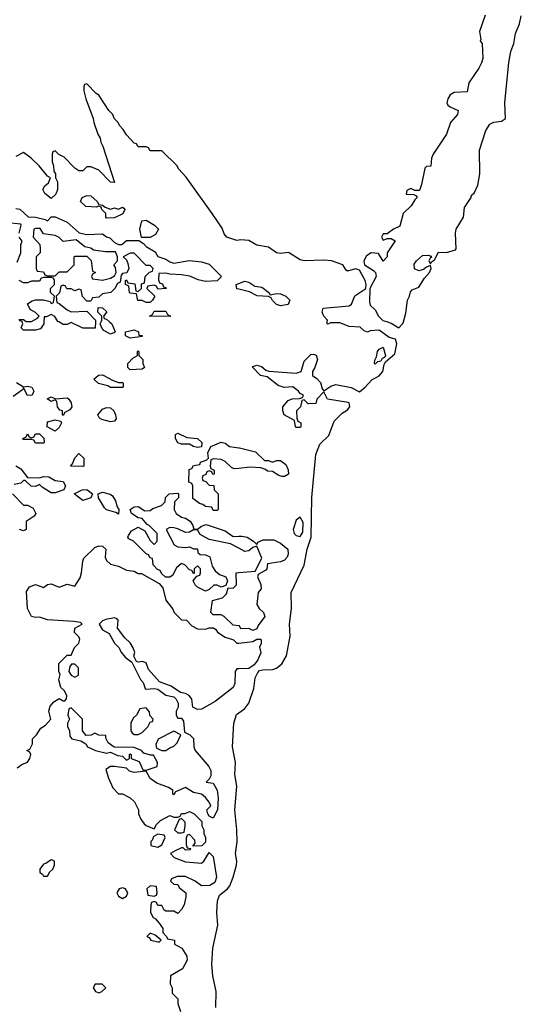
# Model space of a CAD drawing. Header units: inches. Extents: x 2601682 to 2755810, y 449311 to 584050.
# Tile 395 of 505: x 2728890 to 2731430, y 506546 to 511530. Entities that reach past the tile are written whole.
import ezdxf

# ---------------------------------------------------------------- set-up
doc = ezdxf.new("R2010")
doc.units = ezdxf.units.IN
doc.header["$MEASUREMENT"] = 0
for name, color, linetype in [('C7520', 7, 'Continuous'), ('C7521', 7, 'Continuous'), ('C7530', 7, 'Continuous'), ('C7531', 7, 'Continuous')]:
    doc.layers.add(name, color=color, linetype=linetype)

msp = doc.modelspace()

# ---------------------------------------------------------------- linework, layer by layer
at = {"layer": 'C7520', "color": 2, "elevation": 2}
for points in [[(2729012.6, 510000), (2729012, 509990), (2728995.3, 509964.7), (2728970, 509958), (2728910, 509958), (2728898, 509970), (2728906, 509990), (2728902.7, 510000)], [(2729273.5, 510000), (2729272, 509968), (2729210, 509968), (2729150, 509998), (2729130, 509988), (2729110, 509988), (2729088.7, 510000)], [(2729345.2, 510000), (2729356, 509990), (2729374, 509950), (2729370, 509946), (2729350, 509938), (2729316.4, 509956.4), (2729307.3, 509967.3), (2729298, 509990), (2729302, 510000)], [(2728874.4, 509694.4), (2728910, 509672), (2728930, 509676), (2728950.7, 509670.7), (2728962, 509650), (2728954, 509630), (2728930, 509628.7), (2728910, 509666), (2728903.6, 509656.4), (2728856.9, 509623.1)], [(2730000, 509258.9), (2729976.4, 509256.4), (2729963.1, 509263.1), (2729930, 509294), (2729910, 509304), (2729872, 509308), (2729858, 509302), (2729854, 509270), (2729858, 509258), (2729874, 509250), (2729874, 509230), (2729867.3, 509227.3), (2729862, 509242), (2729850, 509246), (2729838, 509242), (2729832.7, 509227.3), (2729818, 509222), (2729814, 509210), (2729818, 509198), (2729832.7, 509192.7), (2729850, 509174), (2729872.7, 509172.7), (2729874, 509150), (2729894, 509130), (2729894, 509050), (2729890, 509046), (2729870, 509046), (2729862, 509062), (2729830, 509066), (2729816.4, 509076.4), (2729800.4, 509080.4), (2729767.3, 509107.3), (2729766, 509170), (2729762, 509182), (2729746, 509190), (2729747.3, 509252.7), (2729762, 509258), (2729770, 509274), (2729802, 509278), (2729806, 509290), (2729838, 509302), (2729846, 509310), (2729843.1, 509336.9), (2729858, 509370), (2729910, 509392), (2729930, 509386), (2729952, 509370), (2730000, 509363.8)], [(2728870, 509271.3), (2728895.9, 509255.9), (2728930, 509212), (2728990, 509211.3), (2729010, 509218), (2729036.9, 509216.9), (2729070, 509198), (2729110, 509192), (2729122, 509170), (2729114, 509150), (2729070, 509135.3), (2729050, 509135.3), (2729040.2, 509140.2), (2729003.1, 509163.1), (2728990, 509178), (2728970, 509168), (2728948.4, 509168.4), (2728918, 509198), (2728910, 509198), (2728896, 509184), (2728862, 509178)], [(2728854, 509130), (2728910, 509072), (2728930, 509072), (2728958, 509058), (2728972, 509030), (2728963.6, 509016.4), (2728922, 508990), (2728922, 508950), (2728910, 508942), (2728888.7, 508950)], [(2730000, 508854.7), (2729957.2, 508877.2), (2729850, 508899), (2729804.1, 508924.1), (2729790, 508948), (2729770, 508948.7), (2729750, 508936), (2729730, 508935.1), (2729690, 508953.2), (2729670, 508957.2), (2729650, 508959), (2729632, 508950), (2729671.6, 508871.6), (2729690, 508862), (2729730, 508858), (2729750, 508862), (2729770, 508852), (2729790, 508852), (2729792.7, 508832.7), (2729803.6, 508823.6), (2729830, 508822), (2729852, 508812), (2729863.6, 508763.6), (2729879.6, 508739.6), (2729902, 508722), (2729934, 508710), (2729942, 508690), (2729934, 508666), (2729910, 508658), (2729890, 508668), (2729872.7, 508667.3), (2729850, 508646), (2729830, 508638), (2729790, 508658), (2729778, 508670), (2729768.9, 508688.9), (2729786, 508714), (2729802, 508718), (2729806, 508730), (2729806, 508750), (2729790, 508766), (2729774, 508750), (2729774, 508726), (2729770, 508726), (2729762, 508742), (2729750, 508746), (2729726, 508770), (2729710, 508778), (2729684.7, 508755.3), (2729663.6, 508716.4), (2729650, 508708.7), (2729628.4, 508708.4), (2729607.3, 508727.3), (2729602, 508742), (2729587.3, 508747.3), (2729566, 508770), (2729562, 508802), (2729550, 508806), (2729542, 508822), (2729530, 508826), (2729466, 508890), (2729443.1, 508903.1), (2729438, 508910), (2729440.4, 508919.6), (2729456.4, 508943.6), (2729490, 508962), (2729523.6, 508943.6), (2729550, 508894), (2729570, 508874), (2729586, 508890), (2729586, 508930), (2729546, 508970), (2729535.3, 508975.3), (2729510, 509006), (2729490, 509008), (2729455.3, 509030), (2729449.3, 509050.7), (2729470, 509064.7), (2729490, 509066), (2729523.6, 509043.6), (2729550, 509046), (2729564, 509056), (2729608.4, 509071.6), (2729626, 509090), (2729628.7, 509111.3), (2729646, 509130), (2729690, 509134), (2729694, 509130), (2729694, 509110), (2729674, 509090), (2729672, 509050), (2729682, 509030), (2729710, 509011.3), (2729730, 509007.7), (2729752.5, 508992.5), (2729767.3, 508970), (2729772, 508952), (2729790, 508951.3), (2729810, 508966.8), (2729834.8, 508974.8), (2729930, 508942.8), (2729970, 508914.8), (2730000, 508915.1)], [(2728876.4, 507743.6), (2728900.2, 507759.8), (2728930, 507772), (2728942, 507790), (2728946, 507810), (2728942, 507822), (2728926, 507830), (2728942, 507838), (2728955.3, 507864.7), (2728955.3, 507890), (2728975.3, 507910), (2728996.4, 507943.6), (2729020.4, 507959.6), (2729048, 507990), (2729038, 508030), (2729044.7, 508055.3), (2729063.1, 508076.9), (2729090, 508094), (2729110, 508082), (2729118, 508082), (2729127.3, 508092.7), (2729128, 508110), (2729114.6, 508134.6), (2729098, 508150), (2729089, 508189), (2729095.3, 508215.3), (2729088.9, 508231.1), (2729088.9, 508271.1), (2729130, 508314), (2729150, 508314), (2729167.3, 508352.7), (2729190, 508374), (2729194.6, 508394.6), (2729190, 508406), (2729168, 508428), (2729168.7, 508450), (2729206, 508470), (2729198, 508478), (2729164, 508484), (2729030, 508492.7), (2728990, 508505.2), (2728970, 508504), (2728949.3, 508509.3), (2728929.4, 508549.4), (2728924.2, 508635.8), (2728940.1, 508659.9), (2728970, 508670.4), (2729010, 508656), (2729030, 508670.8), (2729050, 508674.8), (2729090, 508658), (2729130, 508672), (2729170, 508662), (2729195.5, 508704.5), (2729202.7, 508730), (2729209.2, 508790), (2729215.3, 508804.7), (2729270, 508858.8), (2729290, 508867.3), (2729310, 508866), (2729326, 508850), (2729322.8, 508810), (2729330, 508792), (2729350, 508774.8), (2729390, 508764), (2729430, 508744), (2729470, 508738), (2729490, 508727.3), (2729506.4, 508726.4), (2729596.9, 508676.9), (2729614.8, 508654.8), (2729630, 508592), (2729666, 508546), (2729672, 508530), (2729710, 508492), (2729734, 508490), (2729762, 508462), (2729790, 508446.8), (2729830, 508444.7), (2729850, 508452), (2729871.6, 508451.6), (2729883.6, 508443.6), (2729892, 508430), (2729930, 508404.7), (2729971.6, 508391.6), (2729990, 508374), (2730000, 508375)], [(2730000, 508462.3), (2729970, 508466), (2729926, 508510), (2729910, 508518), (2729870, 508518), (2729858, 508530), (2729866, 508590), (2729916.4, 508603.6), (2729936.4, 508623.6), (2729946, 508654), (2729970, 508652), (2729988, 508670), (2729986, 508730), (2730000, 508731.2)], [(2730000, 508244.3), (2729990, 508244), (2729980.7, 508230), (2729979.3, 508170), (2729970.3, 508149.7), (2729880.3, 508079.7), (2729810, 508039.3), (2729790, 508039), (2729766, 508050), (2729762, 508090), (2729748, 508110), (2729730, 508119), (2729704, 508124), (2729656.6, 508156.6), (2729598, 508178), (2729541.5, 508241.5), (2729530, 508275.3), (2729510, 508282), (2729490, 508278), (2729482, 508282), (2729468.4, 508308.4), (2729472.7, 508327.3), (2729465.2, 508350), (2729450, 508375.3), (2729422, 508402), (2729386, 508450), (2729388, 508490), (2729379, 508499), (2729370, 508502), (2729326, 508494), (2729310, 508488), (2729292, 508470), (2729310, 508442), (2729343.6, 508423.6), (2729370, 508374), (2729394, 508350), (2729402, 508330), (2729423.5, 508303.5), (2729458, 508278), (2729502, 508190), (2729515.3, 508175.3), (2729525.4, 508145.4), (2729530, 508142), (2729570, 508144.7), (2729590, 508141), (2729630, 508111.3), (2729670, 508102), (2729682, 508090), (2729692, 508070), (2729692, 508050), (2729682, 508030), (2729682, 508010), (2729690, 507994), (2729710, 507994), (2729719.8, 507979.8), (2729723.6, 507923.6), (2729752, 507910), (2729770, 507892), (2729771, 507850), (2729778, 507830), (2729847.3, 507750), (2729857.3, 507730), (2729857.3, 507702.7), (2729850, 507686), (2729834, 507670), (2729870, 507664.7), (2729890.5, 507630), (2729894, 507590), (2729890.7, 507530), (2729868.7, 507488.7), (2729850, 507498), (2729842, 507510), (2729838, 507530), (2729858, 507550), (2729848.7, 507570), (2729830, 507593.2), (2729810, 507609.2), (2729770, 507618), (2729730, 507644), (2729678, 507622), (2729670, 507606), (2729666, 507610), (2729666, 507630), (2729643.1, 507643.1), (2729584.7, 507664.7), (2729550, 507688.7), (2729530, 507726), (2729470, 507719), (2729446, 507726), (2729430, 507742), (2729370, 507749), (2729350, 507749), (2729325.4, 507734.6), (2729338.8, 507690), (2729362, 507642), (2729390, 507612), (2729410, 507612), (2729450, 507592), (2729471.1, 507571.1), (2729492, 507530), (2729492, 507510), (2729503.6, 507483.6), (2729519.6, 507459.6), (2729530, 507452), (2729570, 507434), (2729583.1, 507456.9), (2729603.1, 507476.9), (2729650, 507502), (2729670, 507494), (2729690, 507494), (2729702, 507498), (2729710, 507512), (2729727.3, 507512.7), (2729750, 507522), (2729774, 507510), (2729811.3, 507471.3), (2729812, 507450), (2729822, 507430), (2729822, 507410), (2729831.3, 507390), (2729830, 507366), (2729811.6, 507348.4), (2729766, 507346), (2729778, 507362), (2729776.4, 507376.4), (2729750, 507406), (2729738, 507402), (2729732.7, 507387.3), (2729732.7, 507352.7), (2729738, 507338), (2729754, 507334), (2729752.7, 507327.3), (2729730, 507326), (2729718, 507338), (2729710, 507338), (2729676.9, 507323.1), (2729654, 507310), (2729672, 507290), (2729730, 507267.3), (2729810, 507261), (2729822, 507270), (2729850, 507314), (2729870, 507294), (2729886.7, 507190), (2729877.3, 507162.7), (2729853.4, 507146.6), (2729810, 507145.2), (2729779, 507170), (2729730, 507192.3), (2729687.5, 507192.5), (2729658, 507182), (2729654, 507170), (2729670, 507154), (2729690, 507152), (2729698, 507138), (2729731.3, 507110), (2729731.3, 507090), (2729722, 507050), (2729710, 507026), (2729690, 507006), (2729670, 507018), (2729630, 507018), (2729622, 507022), (2729610, 507046), (2729590, 507046), (2729582, 507062), (2729570, 507066), (2729558, 507062), (2729554, 507050), (2729552, 507010), (2729565.4, 506985.4), (2729578, 506978), (2729602, 506950), (2729614, 506930), (2729614, 506910), (2729634, 506890), (2729638, 506878), (2729674, 506870), (2729674, 506850), (2729710.7, 506830.7), (2729736.3, 506790), (2729737.1, 506770), (2729714, 506726), (2729654, 506690), (2729652, 506650), (2729662, 506630), (2729662, 506602), (2729690, 506574), (2729691.3, 506550), (2729704.7, 506510)], [(2729883.6, 506530), (2729884.2, 506610), (2729867.3, 506690), (2729862.9, 506750), (2729867.8, 506830), (2729892.9, 506947.1), (2729888, 507010), (2729890.9, 507070), (2729901.2, 507098.8), (2729942.9, 507130), (2729953.9, 507146.1), (2729971.5, 507190), (2729987.6, 507250), (2729989.6, 507270), (2729982.9, 507310), (2729991.2, 507368.8), (2729989.7, 507430), (2729978.9, 507530), (2729989.6, 507650), (2729979.7, 507710), (2729983, 507770), (2729967.3, 507850), (2729973.6, 507970), (2729987, 508013), (2730000, 508022.3)]]:
    msp.add_lwpolyline(points, dxfattribs=at)
for points in [[(2729450, 509918), (2729426, 509930), (2729426, 509950), (2729470, 509961), (2729492, 509950), (2729494, 509934), (2729510, 509932), (2729510, 509926)], [(2729450, 509758), (2729438, 509770), (2729438, 509790), (2729463.1, 509816.9), (2729486, 509830), (2729486, 509850), (2729490, 509854), (2729494, 509850), (2729494, 509830), (2729514, 509810), (2729514, 509790), (2729522, 509770), (2729510, 509762)], [(2729390, 509694), (2729410, 509694), (2729414, 509690), (2729414, 509670), (2729410, 509668), (2729350, 509668), (2729336.4, 509676.4), (2729288.7, 509688.7), (2729266, 509710), (2729288.7, 509731.3), (2729310, 509732), (2729363.6, 509703.6)], [(2729071.6, 509611.6), (2729130, 509616), (2729138, 509610), (2729151.3, 509590), (2729154.8, 509570), (2729144, 509556), (2729118, 509542), (2729110, 509526), (2729106, 509530), (2729106, 509550), (2729094, 509554), (2729082, 509570), (2729078, 509598), (2729070, 509606), (2729050, 509598), (2729028.9, 509611.1), (2729050, 509622)], [(2729350, 509494), (2729305.6, 509505.6), (2729294, 509514), (2729286, 509530), (2729310, 509558.8), (2729330, 509567.3), (2729350, 509566), (2729366, 509550), (2729374.8, 509530), (2729378, 509510), (2729370, 509498)], [(2729070, 509448), (2729028.7, 509468.7), (2729030, 509494), (2729070, 509504.7), (2729098, 509498), (2729102, 509490), (2729090, 509466)], [(2728970, 509386), (2728962, 509402), (2728950, 509406), (2728910, 509406), (2728906, 509410), (2728922, 509418), (2728930, 509434), (2728938, 509418), (2728950, 509414), (2728962, 509418), (2728970, 509434), (2728990, 509434), (2729011.6, 509411.6), (2729014, 509390), (2729010, 509386)], [(2729790, 509364), (2729769.3, 509369.3), (2729750, 509382), (2729710, 509382), (2729690, 509389), (2729679, 509410), (2729678, 509430), (2729690, 509438), (2729736, 509416), (2729790, 509411), (2729811.3, 509390), (2729810, 509368)], [(2729210, 509268), (2729148, 509270), (2729158, 509282), (2729168.4, 509311.6), (2729190, 509334), (2729214, 509310), (2729214, 509270)], [(2729210, 509097.2), (2729166, 509130), (2729206, 509150), (2729230, 509151.3), (2729258, 509130), (2729250, 509109.2)], [(2729390, 509028), (2729376.4, 509036.4), (2729330, 509049.3), (2729318.7, 509058.7), (2729289, 509110), (2729288, 509130), (2729310, 509138.8), (2729348.2, 509128.2), (2729359.9, 509119.9), (2729375.5, 509095.5), (2729383.5, 509063.5), (2729391.3, 509050)], [(2729170, 508268), (2729152.7, 508267.3), (2729143.6, 508256.4), (2729138, 508230), (2729150, 508212), (2729170, 508202), (2729187.3, 508212.7), (2729188, 508250)], [(2729150, 508046), (2729138, 508042), (2729134, 508010), (2729142, 507990), (2729132, 507970), (2729132.7, 507952.7), (2729142, 507930), (2729143.6, 507903.6), (2729154, 507890), (2729199.6, 507879.6), (2729224.7, 507864.7), (2729234, 507850), (2729274, 507830), (2729330, 507818), (2729350, 507822), (2729386, 507806), (2729410, 507802), (2729430, 507782), (2729446, 507790), (2729446, 507810), (2729450, 507814), (2729454, 507810), (2729454, 507790), (2729495.3, 507775.3), (2729512.7, 507732.7), (2729530, 507732), (2729570, 507744.7), (2729586, 507750), (2729588, 507770), (2729567.3, 507807.3), (2729552.7, 507807.3), (2729518, 507818), (2729506, 507830), (2729470, 507846), (2729368, 507848), (2729338, 507870), (2729326, 507894), (2729326, 507906), (2729290, 507908), (2729270, 507918), (2729251.6, 507908.4), (2729227.3, 507907.3), (2729208, 507930), (2729208, 507990)], [(2729530, 508046), (2729498, 508042), (2729482, 508010), (2729464.7, 507995.3), (2729452, 507970), (2729452, 507930), (2729459.6, 507919.6), (2729470, 507912), (2729490, 507912), (2729510, 507922), (2729538, 507950), (2729550, 507974), (2729562, 507978), (2729566, 507990), (2729548.4, 508008.4), (2729547.3, 508027.3)], [(2729670, 507928), (2729591.6, 507888.4), (2729579.6, 507860.4), (2729582, 507842), (2729610, 507831.3), (2729630, 507831.3), (2729650, 507844.7), (2729670, 507852), (2729688, 507870), (2729706, 507910)], [(2729710, 507486), (2729698, 507482), (2729674, 507430), (2729690, 507414), (2729710, 507414), (2729722, 507418), (2729728, 507450), (2729727.3, 507467.3)], [(2729590, 507408), (2729566, 507394), (2729562, 507378), (2729554, 507370), (2729554, 507350), (2729590, 507342), (2729610, 507354), (2729626, 507390), (2729622, 507402)], [(2729050, 507278), (2729022, 507258), (2729010, 507255.3), (2728992, 507230), (2728992.7, 507212.7), (2729004.7, 507204.7), (2729010, 507194), (2729030, 507194), (2729043.1, 507216.9), (2729058, 507230), (2729066, 507250), (2729066, 507270), (2729056.4, 507276.4)], [(2729410, 507135.3), (2729394, 507130), (2729382, 507110), (2729390, 507094), (2729410, 507082), (2729430, 507094), (2729438, 507110), (2729426, 507130)], [(2729550, 507146), (2729534, 507130), (2729538, 507098), (2729570, 507094), (2729582, 507098), (2729586, 507110), (2729582, 507142)], [(2729550, 506906), (2729534, 506890), (2729544.7, 506884.7), (2729554, 506870), (2729590, 506862), (2729598, 506862), (2729606, 506870), (2729576.4, 506896.4)], [(2729307.3, 506647.3), (2729272.7, 506647.3), (2729262, 506630), (2729274, 506610), (2729290, 506604.7), (2729306, 506610), (2729326, 506630)]]:
    msp.add_lwpolyline(points, close=True, dxfattribs=at)
at = {"layer": 'C7521', "color": 2, "elevation": 2}
for points in [[(2730000, 510414.6), (2729990, 510413.2), (2729938, 510430), (2729925.6, 510445.6), (2729914.8, 510474.8), (2729864, 510550), (2729732.5, 510732.5), (2729694.6, 510774.6), (2729688, 510790), (2729610, 510866), (2729550, 510866), (2729542, 510882), (2729530, 510886), (2729490, 510886), (2729482, 510902), (2729470, 510906), (2729430, 510948), (2729414.6, 510974.6), (2729394.6, 510994.6), (2729388.7, 511010), (2729368.7, 511030), (2729362, 511050), (2729342, 511070), (2729290, 511148), (2729276.4, 511156.4), (2729230, 511206), (2729218, 511202), (2729214, 511190), (2729214, 511170), (2729224.7, 511130), (2729262, 511030), (2729264.7, 511010), (2729286, 510950), (2729298, 510930), (2729301, 510910), (2729311.3, 510890), (2729370, 510706), (2729350, 510708), (2729290, 510768), (2729250, 510786), (2729230, 510786), (2729210, 510766), (2729190, 510766), (2729170, 510778), (2729114.6, 510834.6), (2729088, 510848), (2729070, 510866), (2729058, 510862), (2729054, 510850), (2729054, 510810), (2729062, 510790), (2729063.6, 510763.6), (2729072, 510750), (2729072, 510730), (2729082, 510710), (2729082, 510670), (2729072.7, 510647.3), (2729050, 510626), (2729018, 510650), (2729008, 510670), (2729018, 510690), (2729035.3, 510704.7), (2729046, 510730), (2729030, 510738), (2728988.7, 510790), (2728948, 510830), (2728910, 510858), (2728870, 510838)], [(2728870, 510574), (2728890, 510572), (2728932.7, 510532.7), (2728970, 510531.3), (2729018.8, 510518.8), (2729030, 510512), (2729050, 510532), (2729070, 510532), (2729130, 510504.7), (2729190.9, 510450.9), (2729230, 510442.8), (2729310, 510446), (2729330, 510431.3), (2729346, 510426), (2729370, 510402), (2729390, 510392), (2729407.3, 510392.7), (2729430, 510412), (2729492.7, 510412.7), (2729516.9, 510396.9), (2729530, 510382), (2729575.3, 510355.3), (2729590, 510332), (2729630, 510318), (2729650, 510304.7), (2729670, 510298), (2729750, 510311.3), (2729810, 510304.7), (2729850, 510292), (2729912, 510230), (2729890, 510208.7), (2729830, 510205.2), (2729793.6, 510213.6), (2729752, 510232), (2729710, 510239.3), (2729650, 510242), (2729630, 510248), (2729594, 510246), (2729592.7, 510212.7), (2729598, 510198), (2729612.7, 510192.7), (2729618, 510178), (2729630, 510174), (2729630.9, 510169.1), (2729590, 510166), (2729582, 510182), (2729570, 510186), (2729538, 510182), (2729534, 510170), (2729574, 510130), (2729562, 510110), (2729550, 510098), (2729530, 510098), (2729510, 510108), (2729488.4, 510108.4), (2729482, 510142), (2729450, 510146), (2729446, 510150), (2729442, 510182), (2729426, 510190), (2729426, 510210), (2729430, 510214), (2729438, 510198), (2729472.7, 510192.7), (2729478, 510158), (2729490, 510154), (2729506, 510170), (2729507.3, 510192.7), (2729522, 510198), (2729526, 510230), (2729547.3, 510252.7), (2729562, 510258), (2729566, 510270), (2729550, 510286), (2729530, 510286), (2729470, 510348), (2729450, 510348), (2729414, 510330), (2729430, 510314), (2729436.9, 510296.9), (2729442, 510270), (2729431.6, 510248.4), (2729410, 510246), (2729403.6, 510236.4), (2729398, 510202), (2729384.7, 510195.3), (2729372, 510170), (2729351, 510149), (2729310, 510142), (2729290, 510126), (2729258, 510122), (2729250, 510106), (2729230, 510106), (2729208.4, 510128.4), (2729202, 510162), (2729190, 510166), (2729170, 510158), (2729150, 510168), (2729128.4, 510168.4), (2729122, 510182), (2729110, 510186), (2729098, 510182), (2729091.6, 510148.4), (2729074, 510130), (2729078, 510098), (2729090, 510094), (2729130, 510062), (2729150, 510052), (2729230, 510054), (2729274, 510010), (2729273.5, 510000)], [(2728888, 510450), (2728898, 510490), (2728895.3, 510495.3), (2728830, 510502)], [(2728876.4, 510303.6), (2728895.3, 510350), (2728895.3, 510390), (2728902, 510410), (2728888, 510430)], [(2728902.7, 510000), (2728902, 510002), (2728890, 510006), (2728887.3, 510012.7), (2728910, 510012), (2728922, 510002), (2728950, 510002), (2728980.4, 510019.6), (2728988, 510030), (2728970, 510048), (2728943.1, 510063.1), (2728928.7, 510091.3), (2728953.6, 510106.4), (2728971.6, 510111.6), (2729010, 510112), (2729043.6, 510103.6), (2729050, 510094), (2729062, 510098), (2729066, 510130), (2729046, 510150), (2729046, 510170), (2729066, 510190), (2729066, 510210), (2729062, 510222), (2729050, 510226), (2729010, 510226), (2728998, 510222), (2728990, 510206), (2728950, 510206), (2728930, 510198), (2728910, 510198), (2728888, 510210)], [(2730000, 510165.7), (2729990, 510168), (2729986, 510190), (2730000, 510195.1)], [(2729302, 510000), (2729306, 510010), (2729306, 510030), (2729286, 510050), (2729287.3, 510072.7), (2729310, 510072), (2729331, 510051), (2729314, 510030), (2729318, 510018), (2729330, 510014), (2729345.2, 510000)], [(2729088.7, 510000), (2729083.1, 510003.1), (2729068.4, 510028.4), (2729050, 510038), (2729026, 510026), (2729014, 510026), (2729012.6, 510000)]]:
    msp.add_lwpolyline(points, dxfattribs=at)
for points in [[(2729350, 510572), (2729370, 510578), (2729390, 510572), (2729410, 510582), (2729416.9, 510576.9), (2729422, 510570), (2729412.7, 510547.3), (2729370, 510528), (2729330, 510526), (2729326, 510530), (2729326, 510550), (2729306, 510570), (2729302, 510582), (2729290, 510586), (2729278, 510582), (2729224.7, 510584.7), (2729198, 510610), (2729206, 510630), (2729230, 510641), (2729250, 510638), (2729282, 510610), (2729290, 510594), (2729310, 510592), (2729322, 510582)], [(2729507.3, 510427.3), (2729498, 510470), (2729508.4, 510511.6), (2729530, 510516), (2729572, 510490), (2729592, 510470), (2729576.9, 510443.1), (2729550, 510428)], [(2728970, 510474), (2728962, 510470), (2728958, 510430), (2728991.6, 510391.6), (2728994, 510370), (2728994, 510350), (2728974, 510330), (2728974, 510270), (2728978, 510258), (2729010, 510254), (2729018, 510238), (2729030, 510234), (2729070, 510234), (2729090, 510254), (2729130, 510254), (2729166, 510290), (2729166, 510330), (2729170, 510334), (2729230, 510334), (2729251.6, 510311.6), (2729258, 510258), (2729274, 510250), (2729258, 510242), (2729254, 510230), (2729258, 510218), (2729310, 510212), (2729350, 510222), (2729370, 510234), (2729378, 510250), (2729375.3, 510275.3), (2729366, 510290), (2729386, 510310), (2729386, 510330), (2729375.3, 510355.3), (2729324.7, 510355.3), (2729263.1, 510363.1), (2729250, 510374), (2729220.2, 510380.2), (2729176.4, 510416.4), (2729110, 510408), (2729090, 510428), (2729070, 510438), (2729010, 510446), (2728993.6, 510473.6)], [(2729650, 510028), (2729548, 510030), (2729562, 510038), (2729570, 510054), (2729630, 510054), (2729638, 510038), (2729654, 510030)]]:
    msp.add_lwpolyline(points, close=True, dxfattribs=at)
at = {"layer": 'C7530', "color": 2, "elevation": 2}
for points in [[(2730000, 508022.3), (2730030, 508043.8), (2730050, 508070.8), (2730074.8, 508145.2), (2730081.7, 508198.3), (2730095.1, 508224.9), (2730104.8, 508235.2), (2730120.1, 508239.9), (2730170, 508241.3), (2730190, 508247.2), (2730217.4, 508270), (2730240.4, 508310), (2730259.2, 508410), (2730255.1, 508470), (2730266.3, 508550), (2730264.5, 508630), (2730330.7, 508769.3), (2730344.7, 508850), (2730365.8, 508910), (2730368.4, 509111.6), (2730388.7, 509330), (2730410, 509382), (2730455.3, 509424.7), (2730481.3, 509498.7), (2730522, 509538), (2730550, 509554.8), (2730560.9, 509570), (2730557.2, 509590), (2730553, 509593), (2730449, 509609), (2730430, 509646), (2730394, 509610), (2730390, 509588), (2730350, 509586), (2730330, 509606), (2730318, 509602), (2730312, 509570), (2730292, 509550), (2730292.7, 509512.7), (2730298, 509498), (2730314, 509490), (2730314, 509470), (2730310, 509466), (2730290, 509466), (2730286, 509470), (2730282, 509502), (2730228.7, 509530), (2730222, 509550), (2730222, 509570), (2730250, 509602), (2730270, 509611.3), (2730307.3, 509612.7), (2730322, 509618), (2730326, 509630), (2730310, 509638), (2730302, 509650), (2730272, 509672), (2730229.2, 509669.2), (2730198, 509678), (2730143.1, 509723.1), (2730108.7, 509730), (2730069, 509771), (2730070, 509774), (2730090, 509781), (2730114.4, 509774.4), (2730136, 509756), (2730150.8, 509750.8), (2730290, 509740.7), (2730315.3, 509750), (2730330, 509802), (2730364, 509836), (2730376.9, 509836.9), (2730391.3, 509831.3), (2730398, 509810), (2730384.7, 509770), (2730372, 509750), (2730372, 509730), (2730394.8, 509714.8), (2730413.4, 509693.4), (2730421.4, 509661.4), (2730430, 509651.3), (2730464.5, 509675.5), (2730490, 509683), (2730568, 509668), (2730610, 509647.3), (2730639, 509670), (2730672.1, 509707.9), (2730710, 509727.7), (2730729, 509750), (2730734.6, 509785.4), (2730742, 509798), (2730790, 509838), (2730799.3, 509890), (2730792.5, 509912.5), (2730761.2, 509921.2), (2730710, 509959.3), (2730664.5, 509955.5), (2730650, 509948.7), (2730634.6, 509954.6), (2730613.2, 509973.2), (2730557.5, 509977.5), (2730510, 509995.1), (2730463.6, 509996.4), (2730451.6, 509988.4), (2730446, 509990), (2730447, 510000)], [(2730751.8, 510000), (2730770, 509994), (2730810, 509971), (2730830, 509992), (2730832.3, 510000)], [(2730000, 509363.8), (2730003.4, 509363.4), (2730083, 509343), (2730130, 509298.8), (2730150, 509298.8), (2730170, 509291), (2730190, 509298.8), (2730210, 509298.8), (2730238, 509278), (2730250, 509251.3), (2730250.3, 509229.7), (2730230, 509218), (2730218.6, 509218.6), (2730202.5, 509222.5), (2730170, 509244), (2730145.2, 509245.2), (2730134, 509254), (2730110, 509261.2), (2730055.3, 509264.7), (2730000, 509258.9)], [(2730000, 508915.1), (2730015.2, 508915.2), (2730042, 508910), (2730074, 508890), (2730090, 508874), (2730095.3, 508884.7), (2730122, 508898), (2730176.9, 508896.9), (2730210, 508881), (2730247.7, 508850), (2730250, 508824), (2730244.4, 508810), (2730230, 508794), (2730210, 508785.2), (2730144.7, 508775.3), (2730142, 508750), (2730136.9, 508743.1), (2730098, 508722), (2730094, 508710), (2730111.6, 508671.6), (2730112, 508650), (2730098, 508630), (2730091.3, 508570), (2730102, 508550), (2730124.7, 508530), (2730130.8, 508510), (2730096.9, 508463.1), (2730090, 508446), (2730070, 508438), (2730050, 508448), (2730010, 508446), (2730002, 508462), (2730000, 508462.3)], [(2730000, 508731.2), (2730082, 508738), (2730115.3, 508804.7), (2730090, 508866), (2730070, 508858), (2730050, 508842), (2730030, 508839), (2730000, 508854.7)], [(2730000, 508375), (2730070, 508382), (2730090, 508394), (2730110, 508394), (2730112, 508390), (2730112, 508370), (2730104.7, 508355.3), (2730110, 508326), (2730096, 508290), (2730076.3, 508263.7), (2730050, 508246), (2730000, 508244.3)]]:
    msp.add_lwpolyline(points, dxfattribs=at)
at = {"layer": 'C7530', "color": 2}
for points, elevation in [([(2730690, 509786), (2730686, 509790), (2730687.3, 509807.3), (2730696.4, 509823.6), (2730702, 509850), (2730710, 509862), (2730730, 509872), (2730742, 509830), (2730738, 509822), (2730724.7, 509815.3), (2730718, 509802), (2730702, 509798)], 2), ([(2730310, 509012.7), (2730290, 508996), (2730275.3, 508950), (2730280.4, 508930), (2730290, 508919.3), (2730310, 508913.4), (2730323.3, 508936.7), (2730325.4, 508985.4)], 6)]:
    msp.add_lwpolyline(points, close=True, dxfattribs=dict(at, elevation=elevation))
at = {"layer": 'C7531', "color": 2, "elevation": 2}
for points in [[(2731247.3, 511552.7), (2731218, 511470), (2731224.7, 511430), (2731222, 511422), (2731232, 511410), (2731234, 511334), (2731227.5, 511312.5), (2731214.6, 511285.4), (2731164, 511210), (2731154.8, 511165.2), (2731090, 511161.6), (2731070, 511149.6), (2731057.4, 511130), (2731052.2, 511110), (2731058.3, 511098.3), (2731068.7, 511088.7), (2731110.5, 511070.5), (2731107.3, 511050), (2731071, 511010), (2731051.3, 510950), (2730984, 510850), (2730974, 510830), (2730970.9, 510789.1), (2730950, 510788), (2730941, 510779), (2730924.7, 510695.3), (2730914, 510666), (2730890, 510666), (2730870, 510675.3), (2730850, 510666), (2730847.1, 510647.1), (2730884.7, 510644.7), (2730898, 510638), (2730902, 510630), (2730890, 510618), (2730872.7, 510587.3), (2730831, 510550), (2730815.3, 510484.7), (2730782, 510470), (2730750, 510446), (2730730, 510446), (2730722, 510430), (2730730, 510414), (2730750, 510422), (2730770, 510422), (2730791.6, 510411.6), (2730751, 510350), (2730750.7, 510329.3), (2730730, 510308.7), (2730706.3, 510346.3), (2730670, 510349.6), (2730645.8, 510334.2), (2730633, 510310), (2730634.8, 510290), (2730680.9, 510260.9), (2730690.7, 510250), (2730694, 510230), (2730662, 510170), (2730661, 510101), (2730664.7, 510084.7), (2730690, 510062), (2730706, 510030), (2730727.9, 510007.9), (2730751.8, 510000)], [(2730832.3, 510000), (2730845.2, 510045.2), (2730853.2, 510110), (2730864, 510130), (2730868, 510152), (2730876.4, 510163.6), (2730910, 510176), (2730938.6, 510221.4), (2730964, 510250), (2730972.7, 510270), (2730970, 510286), (2730950, 510278), (2730934.8, 510265.2), (2730910, 510259), (2730889.4, 510269.4), (2730887, 510293), (2730899, 510310), (2730930, 510336), (2730958, 510338), (2730972.7, 510332.7), (2730974, 510326), (2730970, 510326), (2730962, 510310), (2730970, 510294), (2730975.3, 510304.7), (2730990, 510314), (2731010, 510354), (2731050, 510351.3), (2731095.5, 510364.5), (2731099, 510370), (2731095.6, 510450), (2731099.3, 510470), (2731136.2, 510530), (2731141.2, 510578.8), (2731175.3, 510630), (2731178, 510642), (2731190, 510652), (2731210, 510692), (2731219.3, 510750), (2731217, 510870), (2731249.2, 510970), (2731270, 511001), (2731290, 511012), (2731330, 511016), (2731348.7, 511030), (2731346, 511110), (2731365.6, 511314.4), (2731376.2, 511370), (2731391.6, 511410), (2731399.5, 511460.5), (2731420.7, 511510), (2731429.5, 511550)], [(2730447, 510000), (2730448, 510010), (2730429.1, 510029.1), (2730422, 510050), (2730426, 510070), (2730557.6, 510082.4), (2730569, 510090), (2730587.5, 510132.5), (2730642, 510170), (2730644, 510190), (2730639, 510210), (2730610, 510262), (2730590, 510268.7), (2730550, 510258), (2730542, 510262), (2730526, 510290), (2730468.9, 510308.9), (2730430, 510312.7), (2730329.6, 510309.6), (2730310, 510315.1), (2730251.6, 510351.6), (2730210, 510346.6), (2730190, 510349.4), (2730150, 510378), (2730090, 510389.2), (2730050, 510412), (2730010, 510416), (2730000, 510414.6)], [(2730000, 510195.1), (2730030, 510206), (2730050, 510201), (2730081.1, 510181.1), (2730115.6, 510175.6), (2730152, 510150), (2730158, 510138), (2730190, 510144.7), (2730210, 510142.8), (2730238, 510130), (2730258, 510110), (2730250, 510089.2), (2730210, 510082), (2730190, 510088), (2730170, 510108.7), (2730163.1, 510123.1), (2730149.2, 510129.2), (2730092.9, 510132.9), (2730053.2, 510153.2), (2730000, 510165.7)]]:
    msp.add_lwpolyline(points, dxfattribs=at)

doc.saveas('drawing.dxf')
